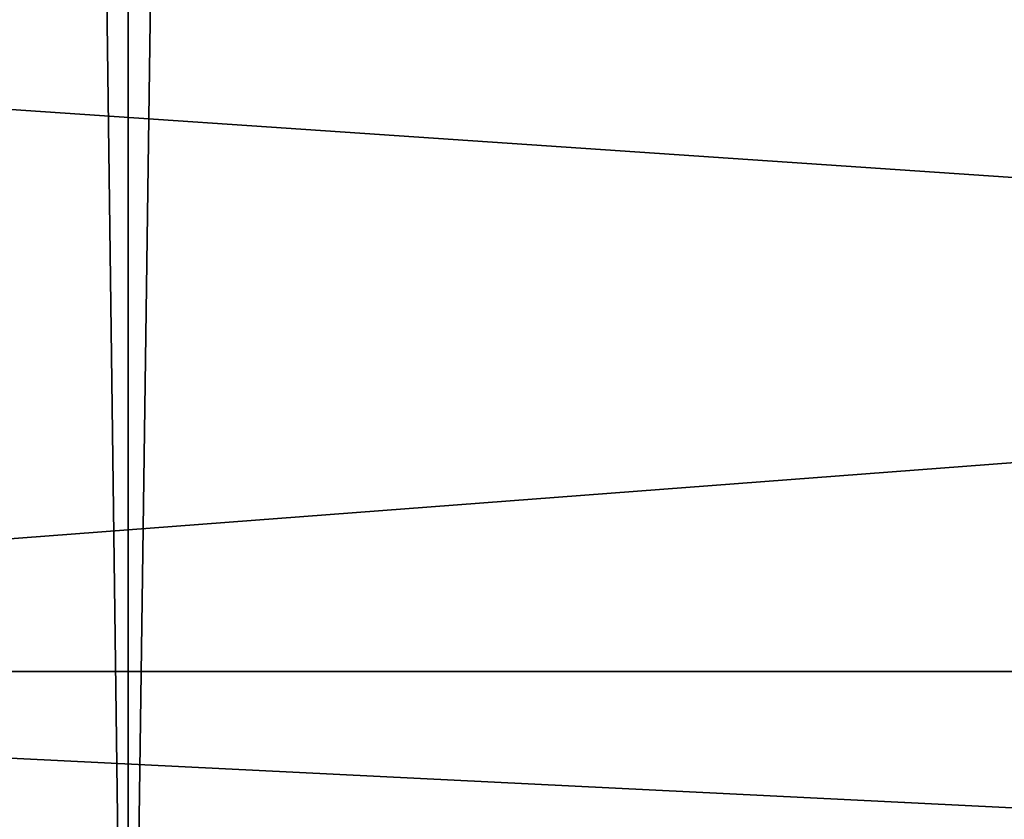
# Model space of a CAD drawing. Header units: millimetres. Extents: x -522 to 188, y -54 to 63.
# Tile 343 of 656: x -4.1862 to -4.1186, y -36.7451 to -36.6902. Entities that reach past the tile are written whole.
import ezdxf

# ---------------------------------------------------------------- set-up
doc = ezdxf.new("R2010")
doc.units = ezdxf.units.MM
doc.header["$LTSCALE"] = 65.185185
for name, color, linetype in [('1', 7, 'CONTINUOUS'), ('2', 7, 'CONTINUOUS'), ('8', 7, 'CONTINUOUS'), ('9', 7, 'CONTINUOUS')]:
    doc.layers.add(name, color=color, linetype=linetype)

msp = doc.modelspace()

# ---------------------------------------------------------------- linework, layer by layer
at = {"layer": '1', "color": 7, "linetype": 'CONTINUOUS'}
for points in [[(-4.178713, 23, -12.310092), (-4.974943, -36.8, -12.010406), (-4.949747, 4.846688, -12.020815), (-4.178713, 23, -12.310092)], [(-4.974943, -36.8, -12.010406), (-4.178713, 23, -12.310092), (-4.178775, -36.8, -12.310068), (-4.974943, -36.8, -12.010406)], [(-4.178775, -36.8, -12.310068), (-3.364648, 23, -12.557036), (-3.364709, -36.8, -12.557017), (-4.178775, -36.8, -12.310068)], [(-4.178713, 23, -12.310092), (-3.364648, 23, -12.557036), (-4.178775, -36.8, -12.310068), (-4.178713, 23, -12.310092)]]:
    msp.add_3dface(points, dxfattribs=at)
at = {"layer": '2', "color": 7, "linetype": 'CONTINUOUS'}
for points in [[(-4.178775, -36.8, 12.310068), (-4.974885, 23, 12.010434), (-4.974943, -36.8, 12.010406), (-4.178775, -36.8, 12.310068)], [(-4.178713, 23, 12.310092), (-4.974885, 23, 12.010434), (-4.178775, -36.8, 12.310068), (-4.178713, 23, 12.310092)], [(-3.364709, -36.8, 12.557017), (-4.178713, 23, 12.310092), (-4.178775, -36.8, 12.310068), (-3.364709, -36.8, 12.557017)], [(-3.364648, 23, 12.557036), (-4.178713, 23, 12.310092), (-3.364709, -36.8, 12.557017), (-3.364648, 23, 12.557036)]]:
    msp.add_3dface(points, dxfattribs=at)
at = {"layer": '8', "color": 3, "linetype": 'CONTINUOUS'}
for points in [[(-3.653174, -36.685288, -10.761903), (-4.307037, -36.734931, -10.398108), (-4.349214, -36.685288, -10.499932), (-3.653174, -36.685288, -10.761903)], [(-3.617747, -36.734931, -10.657538), (-4.307037, -36.734931, -10.398108), (-3.653174, -36.685288, -10.761903), (-3.617747, -36.734931, -10.657538)], [(-3.617747, -36.734931, -10.657538), (-4.262876, -36.770913, -10.291494), (-4.307037, -36.734931, -10.398108), (-3.617747, -36.734931, -10.657538)], [(-3.580653, -36.770913, -10.548265), (-4.262876, -36.770913, -10.291494), (-3.617747, -36.734931, -10.657538), (-3.580653, -36.770913, -10.548265)]]:
    msp.add_3dface(points, dxfattribs=at)
at = {"layer": '9', "color": 3, "linetype": 'CONTINUOUS'}
for points in [[(-4.307037, -36.734931, 10.398108), (-3.617747, -36.734931, 10.657538), (-4.349214, -36.685288, 10.499932), (-4.307037, -36.734931, 10.398108)], [(-4.349214, -36.685288, 10.499932), (-3.617747, -36.734931, 10.657538), (-3.653174, -36.685288, 10.761903), (-4.349214, -36.685288, 10.499932)], [(-4.262876, -36.770913, 10.291494), (-3.580653, -36.770913, 10.548265), (-4.307037, -36.734931, 10.398108), (-4.262876, -36.770913, 10.291494)], [(-4.307037, -36.734931, 10.398108), (-3.580653, -36.770913, 10.548265), (-3.617747, -36.734931, 10.657538), (-4.307037, -36.734931, 10.398108)]]:
    msp.add_3dface(points, dxfattribs=at)

doc.saveas('drawing.dxf')
